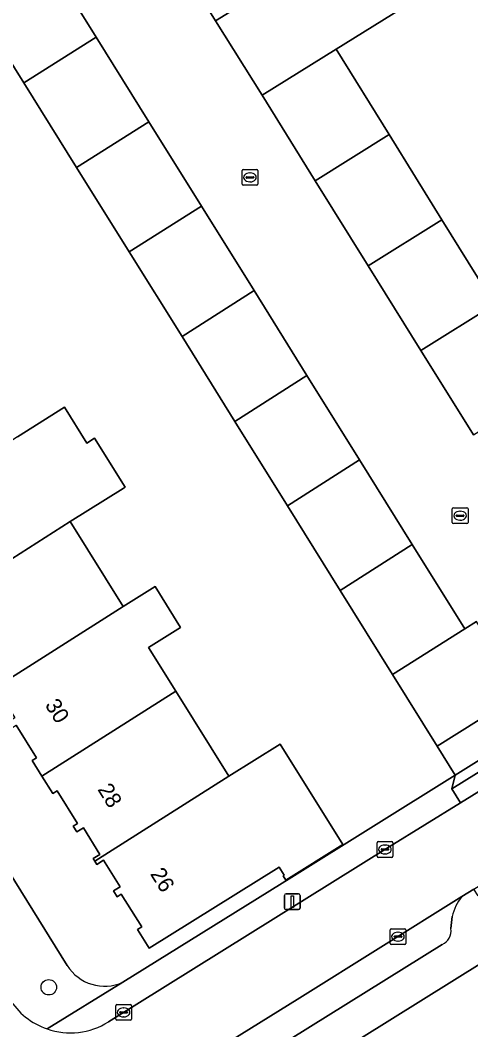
# Model space of a CAD drawing. Extents: x 157767 to 159172, y 387839 to 389425.
# Drawn here: x 158513.8 to 158542.3, y 388006.8 to 388070.6 of the extents above; entities that cross this region are included whole.
import ezdxf

# ---------------------------------------------------------------- set-up
doc = ezdxf.new("R2010")
doc.units = 0
for name, color, linetype in [('IMGEO_Boom', 7, 'Continuous'), ('IMGEO_Erf', 7, 'Continuous'), ('IMGEO_Kolk', 7, 'Continuous'), ('IMGEO_Lichtmast', 7, 'Continuous'), ('IMGEO_Muur', 7, 'Continuous'), ('IMGEO_Pand', 7, 'Continuous'), ('IMGEO_Pand_nummerreeks', 7, 'Continuous'), ('IMGEO_Parkeervlak_open', 7, 'Continuous'), ('IMGEO_Rijbaan_lokaal_open', 7, 'Continuous'), ('IMGEO_Voetpad_open', 7, 'Continuous')]:
    doc.layers.add(name, color=color, linetype=linetype)

msp = doc.modelspace()

# ---------------------------------------------------------------- linework, layer by layer
at = {"layer": 'IMGEO_Boom'}
msp.add_circle((158515.571, 388009.512), 0.489, dxfattribs=at)
at = {"layer": 'IMGEO_Erf'}
for points in [[(158520.666, 388055.993), (158517.334, 388061.338), (158513.992, 388066.697), (158510.648, 388072.061), (158507.316, 388077.406), (158504.041, 388082.66), (158501.213, 388087.196), (158500.005, 388088.99), (158488.122, 388081.614), (158479.222, 388076.089)], [(158540.75, 388073.178), (158533.751, 388068.822), (158537.099, 388063.424), (158540.442, 388058.034), (158543.761, 388052.683)], [(158478.396, 388072.555), (158500, 388037.809), (158516.74, 388010.896)], [(158520.255, 388009.824), (158530.941, 388016.471), (158541.291, 388022.91), (158540.14, 388024.756), (158537.318, 388029.283), (158534.005, 388034.596), (158530.669, 388039.948), (158527.344, 388045.281), (158524.003, 388050.641), (158520.666, 388055.993)], [(158513.583, 388044.311), (158516.57, 388046.173), (158517.978, 388043.916), (158518.47, 388044.223), (158520.406, 388041.117), (158520.273, 388041.034), (158516.927, 388038.948), (158520.268, 388033.589), (158522.307, 388034.838), (158523.913, 388032.263), (158521.884, 388030.997), (158523.612, 388028.225), (158526.956, 388022.861), (158530.204, 388024.886), (158534.167, 388018.529), (158530.561, 388016.28), (158530.391, 388016.552), (158530.468, 388016.6), (158530.15, 388017.109), (158521.919, 388011.977), (158521.177, 388013.166), (158521.449, 388013.337), (158520.161, 388015.401), (158519.89, 388015.232), (158519.663, 388015.597), (158520.087, 388015.862), (158519.038, 388017.544), (158518.613, 388017.28), (158518.484, 388017.488), (158518.386, 388017.645), (158518.811, 388017.91), (158517.761, 388019.592), (158517.337, 388019.328), (158517.11, 388019.693), (158517.382, 388019.864), (158516.094, 388021.928), (158515.822, 388021.758), (158515.14, 388022.851), (158514.518, 388023.847), (158514.79, 388024.017), (158513.502, 388026.081)], [(158552.776, 388000), (158545.154, 388012.431), (158525.213, 388000)]]:
    msp.add_lwpolyline(points, dxfattribs=at)
msp.add_arc((158519.107, 388012.358), 2.782, 211.69764, 294.38118, dxfattribs=at)
at = {"layer": 'IMGEO_Kolk'}
for p, q in [((158527.798, 388060.282), (158527.798, 388061.134)), ((158527.873, 388061.208), (158528.725, 388061.208)), ((158528.799, 388061.134), (158528.799, 388060.282)), ((158528.057, 388060.702), (158528.057, 388060.714)), ((158528.495, 388060.665), (158528.097, 388060.665)), ((158528.1, 388060.751), (158528.498, 388060.751)), ((158528.286, 388060.988), (158528.311, 388060.988)), ((158528.541, 388060.714), (158528.541, 388060.702)), ((158528.725, 388060.208), (158527.873, 388060.208)), ((158528.309, 388060.428), (158528.284, 388060.428)), ((158541.096, 388038.894), (158541.096, 388039.746)), ((158541.171, 388039.82), (158542.023, 388039.82)), ((158541.584, 388039.6), (158541.609, 388039.6)), ((158542.097, 388039.746), (158542.097, 388038.894)), ((158542.023, 388038.82), (158541.171, 388038.82)), ((158541.355, 388039.314), (158541.355, 388039.326)), ((158541.793, 388039.277), (158541.395, 388039.277)), ((158541.398, 388039.363), (158541.796, 388039.363)), ((158541.607, 388039.04), (158541.582, 388039.04)), ((158541.839, 388039.326), (158541.839, 388039.314)), ((158536.339, 388017.797), (158536.339, 388018.649)), ((158536.414, 388018.723), (158537.266, 388018.723)), ((158536.827, 388018.503), (158536.852, 388018.503)), ((158537.34, 388018.649), (158537.34, 388017.797)), ((158537.266, 388017.723), (158536.414, 388017.723)), ((158536.598, 388018.217), (158536.598, 388018.229)), ((158537.036, 388018.18), (158536.638, 388018.18)), ((158536.641, 388018.266), (158537.039, 388018.266)), ((158536.85, 388017.943), (158536.825, 388017.943)), ((158537.082, 388018.229), (158537.082, 388018.217)), ((158537.238, 388013.212), (158538.09, 388013.212)), ((158537.163, 388012.286), (158537.163, 388013.138)), ((158537.422, 388012.706), (158537.422, 388012.718)), ((158537.86, 388012.669), (158537.462, 388012.669)), ((158537.465, 388012.755), (158537.863, 388012.755)), ((158537.651, 388012.992), (158537.676, 388012.992)), ((158537.906, 388012.718), (158537.906, 388012.706)), ((158538.164, 388013.138), (158538.164, 388012.286)), ((158538.09, 388012.212), (158537.238, 388012.212)), ((158537.674, 388012.432), (158537.649, 388012.432)), ((158519.804, 388007.495), (158519.804, 388008.347)), ((158519.879, 388008.421), (158520.731, 388008.421)), ((158520.292, 388008.201), (158520.317, 388008.201)), ((158520.805, 388008.347), (158520.805, 388007.495)), ((158520.063, 388007.915), (158520.063, 388007.927)), ((158520.501, 388007.878), (158520.103, 388007.878)), ((158520.106, 388007.964), (158520.504, 388007.964)), ((158520.315, 388007.641), (158520.29, 388007.641)), ((158520.547, 388007.927), (158520.547, 388007.915)), ((158520.731, 388007.421), (158519.879, 388007.421))]:
    msp.add_line(p, q, dxfattribs=at)
for points in [[(158527.798, 388060.282), (158527.798, 388061.134)], [(158527.873, 388061.208), (158528.725, 388061.208)], [(158528.799, 388061.134), (158528.799, 388060.282)], [(158528.725, 388060.208), (158527.873, 388060.208)], [(158541.096, 388038.894), (158541.096, 388039.746)], [(158541.171, 388039.82), (158542.023, 388039.82)], [(158542.097, 388039.746), (158542.097, 388038.894)], [(158542.023, 388038.82), (158541.171, 388038.82)], [(158536.339, 388017.797), (158536.339, 388018.649)], [(158536.414, 388018.723), (158537.266, 388018.723)], [(158537.34, 388018.649), (158537.34, 388017.797)], [(158537.266, 388017.723), (158536.414, 388017.723)], [(158537.238, 388013.212), (158538.09, 388013.212)], [(158537.163, 388012.286), (158537.163, 388013.138)], [(158538.164, 388013.138), (158538.164, 388012.286)], [(158538.09, 388012.212), (158537.238, 388012.212)], [(158519.804, 388007.495), (158519.804, 388008.347)], [(158519.879, 388008.421), (158520.731, 388008.421)], [(158520.805, 388008.347), (158520.805, 388007.495)], [(158520.731, 388007.421), (158519.879, 388007.421)]]:
    msp.add_lwpolyline(points, dxfattribs=at)
for centre, radius, start, end in [((158527.875, 388061.132), 0.0765, 91.55205, 178.44795), ((158527.875, 388061.132), 0.0765, 91.55205, 178.44795), ((158528.723, 388061.132), 0.0765, 1.55205, 88.44795), ((158528.723, 388061.132), 0.0765, 1.55205, 88.44795), ((158528.097, 388060.711), 0.0403, 85.87752, 175.75265), ((158528.094, 388060.701), 0.0366, 178.93798, 274.71019), ((158528.498, 388060.708), 0.043, 264.86636, 352.45326), ((158528.502, 388060.713), 0.0386, 1.73085, 96.63898), ((158527.875, 388060.284), 0.0765, 181.55205, 268.44795), ((158527.875, 388060.284), 0.0765, 181.55205, 268.44795), ((158528.723, 388060.284), 0.0765, 271.55205, 358.44795), ((158528.723, 388060.284), 0.0765, 271.55205, 358.44795), ((158541.173, 388039.744), 0.0765, 91.55205, 178.44795), ((158541.173, 388039.744), 0.0765, 91.55205, 178.44795), ((158542.021, 388039.744), 0.0765, 1.55205, 88.44795), ((158542.021, 388039.744), 0.0765, 1.55205, 88.44795), ((158541.173, 388038.896), 0.0765, 181.55205, 268.44795), ((158541.173, 388038.896), 0.0765, 181.55205, 268.44795), ((158541.395, 388039.323), 0.0403, 85.87752, 175.75265), ((158541.392, 388039.313), 0.0366, 178.93798, 274.71019), ((158541.796, 388039.32), 0.043, 264.86636, 352.45326), ((158541.8, 388039.325), 0.0386, 1.73085, 96.63898), ((158542.021, 388038.896), 0.0765, 271.55205, 358.44795), ((158542.021, 388038.896), 0.0765, 271.55205, 358.44795), ((158536.416, 388018.647), 0.0765, 91.55205, 178.44795), ((158536.416, 388018.647), 0.0765, 91.55205, 178.44795), ((158537.264, 388018.647), 0.0765, 1.55205, 88.44795), ((158537.264, 388018.647), 0.0765, 1.55205, 88.44795), ((158536.416, 388017.799), 0.0765, 181.55205, 268.44795), ((158536.416, 388017.799), 0.0765, 181.55205, 268.44795), ((158536.638, 388018.226), 0.0403, 85.87752, 175.75265), ((158536.635, 388018.216), 0.0366, 178.93798, 274.71019), ((158537.039, 388018.223), 0.043, 264.86636, 352.45326), ((158537.043, 388018.228), 0.0386, 1.73085, 96.63898), ((158537.264, 388017.799), 0.0765, 271.55205, 358.44795), ((158537.264, 388017.799), 0.0765, 271.55205, 358.44795), ((158537.24, 388013.136), 0.0765, 91.55205, 178.44795), ((158537.24, 388013.136), 0.0765, 91.55205, 178.44795), ((158538.088, 388013.136), 0.0765, 1.55205, 88.44795), ((158538.088, 388013.136), 0.0765, 1.55205, 88.44795), ((158537.462, 388012.715), 0.0403, 85.87752, 175.75265), ((158537.459, 388012.705), 0.0366, 178.93798, 274.71019), ((158537.863, 388012.712), 0.043, 264.86636, 352.45326), ((158537.867, 388012.717), 0.0386, 1.73085, 96.63898), ((158537.24, 388012.288), 0.0765, 181.55205, 268.44795), ((158537.24, 388012.288), 0.0765, 181.55205, 268.44795), ((158538.088, 388012.288), 0.0765, 271.55205, 358.44795), ((158538.088, 388012.288), 0.0765, 271.55205, 358.44795), ((158519.881, 388008.345), 0.0765, 91.55205, 178.44795), ((158519.881, 388008.345), 0.0765, 91.55205, 178.44795), ((158520.729, 388008.345), 0.0765, 1.55205, 88.44795), ((158520.729, 388008.345), 0.0765, 1.55205, 88.44795), ((158519.881, 388007.497), 0.0765, 181.55205, 268.44795), ((158519.881, 388007.497), 0.0765, 181.55205, 268.44795), ((158520.103, 388007.924), 0.0403, 85.87752, 175.75265), ((158520.1, 388007.914), 0.0366, 178.93798, 274.71019), ((158520.504, 388007.921), 0.043, 264.86636, 352.45326), ((158520.508, 388007.926), 0.0386, 1.73085, 96.63898), ((158520.729, 388007.497), 0.0765, 271.55205, 358.44795), ((158520.729, 388007.497), 0.0765, 271.55205, 358.44795)]:
    msp.add_arc(centre, radius, start, end, dxfattribs=at)
for centre, major_axis, ratio, start_param, end_param in [((158528.285, 388060.708), (-0.387, 0.002), 0.722429, 4.712389, 7.853982), ((158528.31, 388060.708), (-0.39, 0.002), 0.717154, 1.570796, 4.712389), ((158541.583, 388039.32), (-0.387, 0.002), 0.722429, 4.712389, 7.853982), ((158541.608, 388039.32), (-0.39, 0.002), 0.717154, 1.570796, 4.712389), ((158536.826, 388018.223), (-0.387, 0.002), 0.722429, 4.712389, 7.853982), ((158536.851, 388018.223), (-0.39, 0.002), 0.717154, 1.570796, 4.712389), ((158537.65, 388012.712), (-0.387, 0.002), 0.722429, 4.712389, 7.853982), ((158537.675, 388012.712), (-0.39, 0.002), 0.717154, 1.570796, 4.712389), ((158520.291, 388007.921), (-0.387, 0.002), 0.722429, 4.712389, 7.853982), ((158520.316, 388007.921), (-0.39, 0.002), 0.717154, 1.570796, 4.712389)]:
    msp.add_ellipse(centre, major_axis=major_axis, ratio=ratio, start_param=start_param, end_param=end_param, dxfattribs=at)
at = {"layer": 'IMGEO_Lichtmast'}
for p, q in [((158530.482, 388014.52), (158530.482, 388015.32)), ((158530.482, 388015.32), (158530.482, 388014.52)), ((158530.582, 388015.42), (158531.372, 388015.42)), ((158531.372, 388015.42), (158530.582, 388015.42)), ((158531.472, 388015.32), (158531.472, 388014.52)), ((158531.472, 388014.52), (158531.472, 388015.32)), ((158531.372, 388014.42), (158530.582, 388014.42)), ((158530.582, 388014.42), (158531.372, 388014.42))]:
    msp.add_line(p, q, dxfattribs=at)
msp.add_lwpolyline([(158530.902, 388015.295), (158531.052, 388015.295), (158531.052, 388014.545), (158530.902, 388014.545), (158530.902, 388015.295)], dxfattribs=at)
for centre, start, end in [((158530.582, 388015.32), 90, 180), ((158530.582, 388015.32), 90, 180), ((158531.372, 388015.32), 0, 90), ((158531.372, 388015.32), 360, 90), ((158530.582, 388014.52), 180, 270), ((158530.582, 388014.52), 180, 270), ((158531.372, 388014.52), 270, 0), ((158531.372, 388014.52), 270, 0)]:
    msp.add_arc(centre, 0.1, start, end, dxfattribs=at)
at = {"layer": 'IMGEO_Muur'}
for points in [[(158540.14, 388024.756), (158541.291, 388022.91)], [(158541.291, 388022.91), (158530.941, 388016.471)]]:
    msp.add_lwpolyline(points, dxfattribs=at)
at = {"layer": 'IMGEO_Pand'}
for points in [[(158528.555, 388077.973), (158523.501, 388074.836), (158526.126, 388070.604), (158531.198, 388073.751)], [(158515.23, 388074.935), (158510.648, 388072.061), (158513.992, 388066.697), (158518.57, 388069.578)], [(158521.907, 388064.226), (158518.57, 388069.578), (158513.992, 388066.697), (158517.334, 388061.338)], [(158532.435, 388060.493), (158537.099, 388063.424), (158533.751, 388068.822), (158529.064, 388065.9)], [(158520.666, 388055.993), (158525.232, 388058.893), (158521.907, 388064.226), (158517.334, 388061.338)], [(158540.442, 388058.034), (158537.099, 388063.424), (158532.435, 388060.493), (158535.788, 388055.115)], [(158524.003, 388050.641), (158528.56, 388053.555), (158525.232, 388058.893), (158520.666, 388055.993)], [(158539.118, 388049.775), (158543.761, 388052.683), (158540.442, 388058.034), (158535.788, 388055.115)], [(158524.003, 388050.641), (158527.344, 388045.281), (158531.904, 388048.191), (158528.56, 388053.555)], [(158542.447, 388044.435), (158547.077, 388047.335), (158543.761, 388052.683), (158539.118, 388049.775)], [(158531.904, 388048.191), (158527.344, 388045.281), (158530.669, 388039.948), (158535.229, 388042.858)], [(158520.273, 388041.034), (158520.406, 388041.117), (158518.47, 388044.223), (158517.978, 388043.916), (158516.57, 388046.173), (158513.583, 388044.311), (158505.133, 388038.901), (158505.295, 388038.641), (158505.719, 388038.905), (158506.768, 388037.224), (158506.344, 388036.957), (158506.571, 388036.593), (158506.842, 388036.762), (158508.131, 388034.698), (158507.859, 388034.528), (158508.464, 388033.558), (158516.927, 388038.948)], [(158534.005, 388034.596), (158538.565, 388037.506), (158535.229, 388042.858), (158530.669, 388039.948)], [(158511.806, 388028.199), (158520.268, 388033.589), (158516.927, 388038.948), (158508.464, 388033.558), (158509.163, 388032.438), (158509.434, 388032.608), (158510.723, 388030.544), (158510.45, 388030.373), (158510.678, 388030.009), (158511.102, 388030.273), (158512.152, 388028.591), (158511.727, 388028.326)], [(158534.005, 388034.596), (158537.318, 388029.283), (158541.889, 388032.175), (158538.565, 388037.506)], [(158511.806, 388028.199), (158511.954, 388027.961), (158512.379, 388028.225), (158513.428, 388026.543), (158513.003, 388026.278), (158513.23, 388025.912), (158513.502, 388026.081), (158514.79, 388024.017), (158514.518, 388023.847), (158515.14, 388022.851), (158523.612, 388028.225), (158521.884, 388030.997), (158523.913, 388032.263), (158522.307, 388034.838), (158520.268, 388033.589)], [(158537.318, 388029.283), (158540.14, 388024.756), (158545.464, 388028.075), (158542.623, 388032.633), (158541.889, 388032.175)], [(158523.612, 388028.225), (158515.14, 388022.851), (158515.822, 388021.758), (158516.094, 388021.928), (158517.382, 388019.864), (158517.11, 388019.693), (158517.337, 388019.328), (158517.761, 388019.592), (158518.811, 388017.91), (158518.386, 388017.645), (158518.484, 388017.488), (158526.956, 388022.861)], [(158518.484, 388017.488), (158518.613, 388017.28), (158519.038, 388017.544), (158520.087, 388015.862), (158519.663, 388015.597), (158519.89, 388015.232), (158520.161, 388015.401), (158521.449, 388013.337), (158521.177, 388013.166), (158521.919, 388011.977), (158530.15, 388017.109), (158530.468, 388016.6), (158530.391, 388016.552), (158530.561, 388016.28), (158534.167, 388018.529), (158530.204, 388024.886), (158526.956, 388022.861)]]:
    msp.add_lwpolyline(points, close=True, dxfattribs=at)
at = {"layer": 'IMGEO_Parkeervlak_open'}
for points in [[(158541.713, 388015.24), (158531.454, 388008.839), (158519.948, 388001.691)], [(158541.012, 388013.216), (158541.096, 388013.979)], [(158523.631, 388001.748), (158540.46, 388012.223)]]:
    msp.add_lwpolyline(points, dxfattribs=at)
for centre, radius, start, end in [((158543.832, 388013.422), 2.792, 139.36796, 168.48757), ((158540.105, 388013.07), 0.918, 292.72589, 9.13551)]:
    msp.add_arc(centre, radius, start, end, dxfattribs=at)
at = {"layer": 'IMGEO_Rijbaan_lokaal_open'}
msp.add_lwpolyline([(158546.824, 388076.965), (158551.008, 388079.556), (158555.259, 388082.188), (158556.878, 388083.191), (158555.818, 388084.922), (158552.326, 388082.755), (158547.466, 388079.739), (158545.626, 388082.705), (158540.862, 388079.749), (158536.057, 388076.767), (158531.198, 388073.751), (158526.126, 388070.604), (158529.064, 388065.9), (158533.751, 388068.822), (158540.75, 388073.178), (158543.839, 388075.104)], close=True, dxfattribs=at)
for points in [[(158515.23, 388074.935), (158518.57, 388069.578), (158521.907, 388064.226), (158525.232, 388058.893), (158528.56, 388053.555), (158531.904, 388048.191), (158535.229, 388042.858), (158538.565, 388037.506), (158541.889, 388032.175), (158542.623, 388032.633)], [(158542.447, 388044.435), (158539.118, 388049.775), (158535.788, 388055.115), (158532.435, 388060.493), (158529.064, 388065.9), (158526.126, 388070.604), (158523.501, 388074.836)], [(158545.464, 388028.075), (158540.14, 388024.756), (158541.291, 388022.91), (158556.403, 388032.356)], [(158519.948, 388001.691), (158531.454, 388008.839), (158541.713, 388015.24), (158542.469, 388015.712), (158544.551, 388017.011), (158547.157, 388018.626), (158547.688, 388018.955), (158559.253, 388026.123), (158560.635, 388026.983), (158557.948, 388031.298), (158549.842, 388026.252), (158541.617, 388021.173), (158537.107, 388018.388), (158519.344, 388007.321)]]:
    msp.add_lwpolyline(points, dxfattribs=at)
for centre, radius, start, end in [((158516.941, 388011.181), 4.549, 211.75551, 251.04192), ((158516.939, 388011.176), 4.544, 251.03979, 301.95484)]:
    msp.add_arc(centre, radius, start, end, dxfattribs=at)
at = {"layer": 'IMGEO_Voetpad_open'}
for points in [[(158516.74, 388010.896), (158500, 388037.809), (158478.396, 388072.555)], [(158537.107, 388018.388), (158541.617, 388021.173), (158541.069, 388022.057), (158541.291, 388022.91), (158530.941, 388016.471), (158520.255, 388009.824), (158515.463, 388006.879)], [(158519.344, 388007.321), (158537.107, 388018.388)], [(158547.688, 388018.955), (158547.157, 388018.626), (158547.418, 388018.2), (158542.73, 388015.286), (158542.469, 388015.712), (158541.713, 388015.24)], [(158541.096, 388013.979), (158541.012, 388013.216)], [(158500, 388011.904), (158498.702, 388011.315), (158498.228, 388011.026), (158498.485, 388010.598), (158499.385, 388009.025), (158500, 388008.033), (158502.317, 388004.297), (158504.998, 388000), (158506.245, 387998.002), (158510.654, 387990.924), (158512.483, 387992.064), (158525.213, 388000), (158545.154, 388012.431)], [(158540.46, 388012.223), (158523.631, 388001.748)], [(158515.463, 388006.879), (158520.255, 388009.824)]]:
    msp.add_lwpolyline(points, dxfattribs=at)
for points in [[(158557.4, 388032.182), (158556.403, 388032.356), (158541.291, 388022.91), (158541.069, 388022.057)], [(158557.948, 388031.298), (158557.4, 388032.182), (158541.069, 388022.057), (158541.617, 388021.173), (158549.842, 388026.252)]]:
    msp.add_lwpolyline(points, close=True, dxfattribs=at)
for centre, radius, start, end in [((158543.832, 388013.422), 2.792, 139.36796, 168.48757), ((158540.105, 388013.07), 0.918, 292.72589, 9.13551), ((158519.107, 388012.358), 2.782, 211.69764, 294.38118), ((158516.941, 388011.181), 4.549, 211.75551, 251.04192), ((158516.939, 388011.176), 4.544, 251.03979, 301.95484)]:
    msp.add_arc(centre, radius, start, end, dxfattribs=at)

# ---------------------------------------------------------------- texts
at = {"layer": 'IMGEO_Pand_nummerreeks'}
for s, p in [('30', (158515.298, 388027.359)), ('28', (158518.628, 388022.019)), ('26', (158521.955, 388016.681))]:
    msp.add_text(s, height=1, rotation=301.94181, dxfattribs=at).set_placement(p)

doc.saveas('drawing.dxf')
